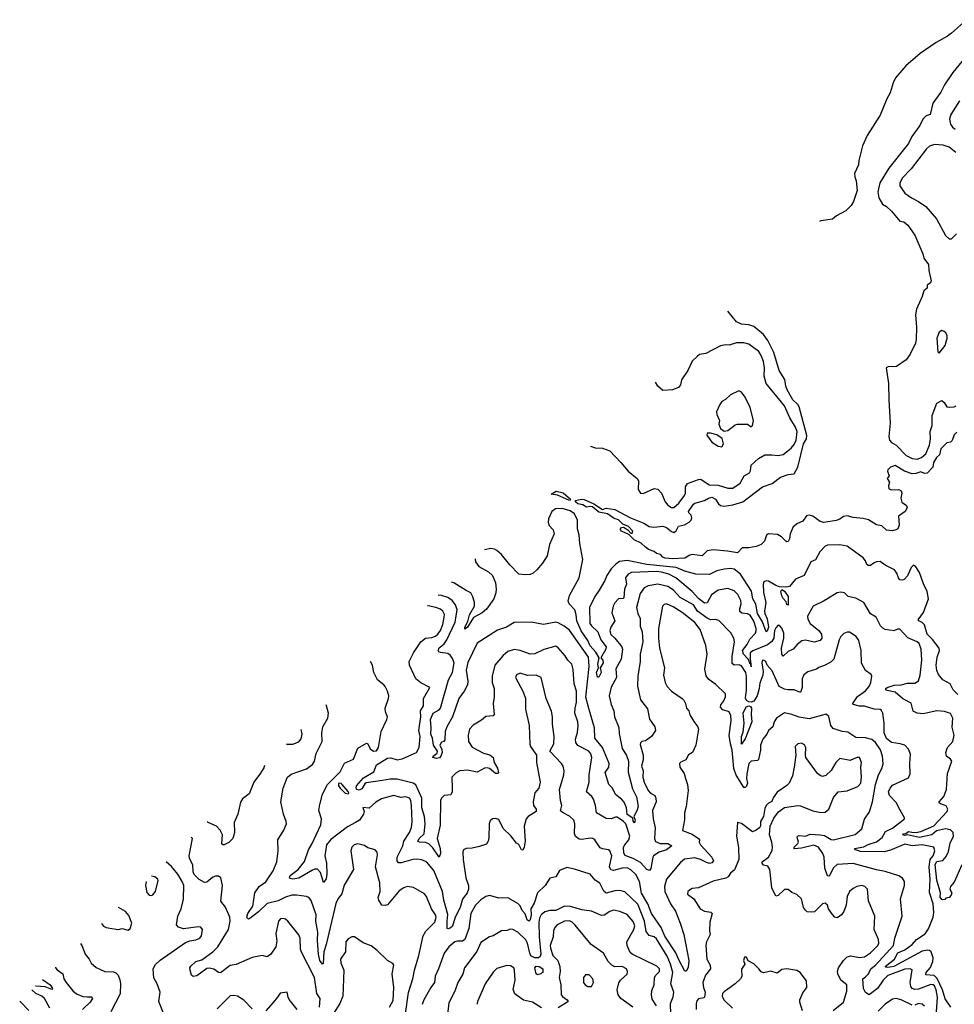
# Model space of a CAD drawing. Extents: x 2087054 to 2277909, y 548907 to 753496.
# Tile 328 of 444: x 2149682 to 2157287, y 704228 to 712235. Entities that reach past the tile are written whole.
import ezdxf

# ---------------------------------------------------------------- set-up
doc = ezdxf.new("R2010")
doc.units = 0

msp = doc.modelspace()

# ---------------------------------------------------------------- linework, layer by layer
at = {"layer": '0CON20XD'}
for points in [[(2157385.3, 712235), (2157265, 712124.8), (2157230.7, 712100.7), (2157140.2, 712049.8), (2157009.3, 711960.7), (2156891.3, 711858.7), (2156809, 711761), (2156788.7, 711721.3), (2156765, 711641.1), (2156737.8, 711592.2), (2156685, 711457.5), (2156577.4, 711292.6), (2156541, 711209), (2156510, 711090), (2156506.2, 711055), (2156474.6, 710985), (2156476.8, 710956.8), (2156488.4, 710925), (2156495.7, 710845), (2156467.3, 710757.3), (2156446.5, 710725), (2156405, 710681.3), (2156329.6, 710640.4), (2156295, 710613.3), (2156202.1, 710597.9), (2156190.5, 710594)], [(2157435, 712000), (2157274.1, 711805.9), (2157205.9, 711705), (2157176.1, 711645), (2157111.5, 711555), (2157089.4, 711465), (2157057.9, 711452.1), (2157030.4, 711425), (2157005.5, 711375), (2156942.2, 711285), (2156915, 711229.2), (2156753.6, 711026.4), (2156682.4, 710907.6), (2156664.3, 710835), (2156672.5, 710785), (2156703.3, 710735), (2156735, 710716.2), (2156775, 710677.5), (2156845, 710597.5), (2156875, 710590), (2156910, 710565), (2156965, 710482.5), (2157031.4, 710331.4), (2157040, 710295), (2157075.8, 710245), (2157080, 710195), (2157098, 710112), (2157092.5, 710095), (2157067.5, 710075), (2157065, 710052.5), (2157039.3, 710030.7), (2157026, 709985), (2156978.3, 709881.7), (2156972.2, 709835), (2156979.4, 709735), (2156975.7, 709634.3), (2156970, 709605), (2156928, 709515), (2156895, 709468.8), (2156815.7, 709414.3), (2156795, 709410.8), (2156754.1, 709415.9), (2156733.3, 709405), (2156751.8, 709275), (2156754.5, 709144.5), (2156764.4, 708955), (2156755.5, 708845), (2156758.9, 708815), (2156775, 708795.7), (2156815, 708774), (2156895, 708690.8), (2156945, 708665.6), (2156985, 708661.4), (2157021.2, 708675), (2157054, 708705), (2157085.7, 708775), (2157094.1, 708825.9), (2157090.8, 708885), (2157106, 708935), (2157107.5, 709015), (2157145, 709117.5), (2157185, 709136.7), (2157205, 709122.5), (2157226.4, 709086.4), (2157245, 709082.5), (2157285, 709086.7), (2157302.5, 709095)], [(2157328.8, 711575), (2157258, 711465), (2157249.2, 711425), (2157255, 711386.7), (2157272, 711362), (2157295, 711346)], [(2157300, 711155), (2157245, 711198), (2157195.5, 711215.5), (2157125, 711219.4), (2157085, 711205.6), (2157060, 711185), (2156935, 711020.8), (2156862, 710945), (2156844, 710905), (2156844.3, 710884.3), (2156884.2, 710825), (2156937.5, 710785), (2156995, 710756.2), (2157055.5, 710715), (2157141.1, 710615), (2157215, 710480), (2157243.9, 710453.9), (2157265, 710453.3)], [(2157265, 710453.3), (2157305, 710493.3)], [(2157308.3, 708881.7), (2157285, 708860), (2157268.3, 708811.7), (2157255, 708800), (2157225, 708793.3), (2157206.2, 708775), (2157176.7, 708745), (2157167.5, 708695), (2157143.3, 708675), (2157116.7, 708635), (2157112.5, 708595), (2157065, 708546.7), (2157045, 708543.8), (2157015, 708557.5), (2156975, 708544), (2156945, 708542), (2156882.3, 708562.3), (2156805, 708608.6), (2156766.7, 708595), (2156746.2, 708575), (2156744.1, 708564.1), (2156756.7, 708525), (2156740, 708505), (2156760, 708475), (2156752.5, 708445), (2156755, 708420), (2156775, 708412.5), (2156835, 708413.3), (2156855, 708402.5), (2156860, 708385), (2156851.2, 708345), (2156861.2, 708311.2), (2156896.7, 708285), (2156903.3, 708265), (2156885.9, 708234.1), (2156833, 708197), (2156838.8, 708125), (2156826.7, 708095), (2156812.5, 708085), (2156785, 708078.8), (2156735, 708082.5), (2156698, 708118), (2156655, 708126.7), (2156588.2, 708168.2), (2156545, 708178.9), (2156465, 708186.2), (2156415, 708200.8), (2156386, 708195), (2156355, 708172.9), (2156325, 708161.4), (2156225, 708145.7), (2156194.3, 708154.3), (2156135, 708198.5), (2156105, 708205.4), (2156085, 708200.5), (2156055, 708155.6), (2156011, 708139), (2155975, 708110), (2155951.8, 708055), (2155945, 708012.5), (2155935, 707992), (2155925, 707988), (2155915, 707994.2), (2155880.3, 708030.3), (2155848.7, 708048.7), (2155775, 708054), (2155757.6, 708042.4), (2155742.7, 707995), (2155715, 707966.9), (2155675, 707950.6), (2155615, 707940.4), (2155561.2, 707938.8), (2155522, 707898), (2155442.8, 707912.8), (2155325, 707924.6), (2155275, 707915.6), (2155235, 707874.4), (2155154.2, 707885.8), (2155135, 707881.2), (2155095, 707855.8), (2154995, 707851.3), (2154935, 707856), (2154915, 707864), (2154897.5, 707885), (2154865, 707892.5), (2154845, 707908.8), (2154797.5, 707925), (2154773.3, 707945), (2154738.3, 707978.3), (2154682.5, 708005), (2154638.3, 708048.3), (2154580, 708075), (2154570, 708085), (2154570, 708095), (2154580, 708105), (2154595, 708107.5), (2154630, 708085), (2154655, 708060), (2154665, 708060), (2154670, 708075), (2154635, 708113.3), (2154591.2, 708131.2), (2154555, 708168.5), (2154518.9, 708178.9), (2154465.7, 708215.7), (2154395, 708230), (2154342.9, 708272.9), (2154325, 708276), (2154295, 708270.4), (2154265, 708288.7), (2154225, 708297.7), (2154204.4, 708315), (2154205.8, 708325), (2154254.7, 708335.3), (2154275, 708333.6), (2154355, 708296.9), (2154425, 708250.9), (2154455, 708263.2), (2154525, 708252.5), (2154651.2, 708185), (2154760.2, 708140.2), (2154805, 708113.2), (2154843.2, 708106.8), (2154915, 708116.1), (2154945.3, 708105.3), (2154985, 708071.4), (2155005, 708065.7), (2155022.8, 708077.2), (2155044.2, 708115), (2155091.9, 708128.1), (2155130.4, 708149.6), (2155144.6, 708165.4), (2155150.6, 708185), (2155145.7, 708205), (2155127.5, 708225), (2155125, 708236.2), (2155164.3, 708295), (2155176.4, 708303.6), (2155254.5, 708325.5), (2155286.2, 708345), (2155315, 708350.8), (2155344.4, 708335), (2155368, 708298), (2155385, 708282.9), (2155415, 708278.9), (2155485, 708288.2), (2155565, 708314.5), (2155726.7, 708435), (2155805, 708464.2), (2155874.1, 708515.9), (2155935, 708535.6), (2155985, 708542.9), (2156012.9, 708597.1), (2156059.8, 708785), (2156083.4, 708825), (2156087.5, 708852.5), (2156025.6, 709085.6), (2156014.4, 709104.4), (2155973.8, 709143.8), (2155926.2, 709225), (2155915.2, 709255), (2155909, 709309), (2155862.9, 709382.9), (2155817.8, 709527.8), (2155770, 709625), (2155735.5, 709675.5), (2155655, 709740.9), (2155615, 709753.8), (2155555, 709760), (2155515, 709778.2), (2155444.7, 709863.4)], [(2157165, 709522.5), (2157212, 709585), (2157228.6, 709645), (2157228.1, 709665), (2157217.2, 709687.2), (2157205, 709700), (2157185, 709708), (2157164.2, 709695), (2157143.5, 709645), (2157153.3, 709535), (2157165, 709522.5)], [(2154325.5, 708767), (2154365, 708752.5), (2154425, 708750), (2154485, 708729.4), (2154574.5, 708634.5), (2154634.6, 708564.6), (2154706, 708505), (2154716.1, 708483.9), (2154713.9, 708413.9), (2154732.5, 708385), (2154755, 708382.5), (2154845, 708421.2), (2154875, 708416.2), (2154903.3, 708385), (2154934, 708315), (2154955, 708286.7), (2154985, 708266.7), (2155005, 708266.7), (2155045, 708302.9), (2155092.7, 708365), (2155099.1, 708385), (2155099.4, 708435), (2155117.2, 708462.8), (2155205, 708496.2), (2155225, 708498.4), (2155293.2, 708453.2), (2155365, 708449.8), (2155445, 708425.3), (2155485, 708424), (2155545, 708465.5), (2155576.5, 708525), (2155619.3, 708550.7), (2155627.5, 708565), (2155635, 708613.1), (2155695, 708667.2), (2155745, 708695.4), (2155802.5, 708695), (2155855, 708691.5), (2155895, 708699.1), (2155960.4, 708749.6), (2155985, 708780.8), (2156000.7, 708815), (2156007.1, 708885), (2155995, 708921.4), (2155948.4, 708998.4), (2155905.4, 709095), (2155756, 709276), (2155739.2, 709335), (2155741.8, 709405), (2155735.4, 709455), (2155716.8, 709505), (2155695.9, 709535.9), (2155615, 709595.5), (2155575, 709607.3), (2155514.3, 709605.7), (2155455, 709587.1), (2155425, 709590.8), (2155385, 709583.8), (2155265, 709521.2), (2155215, 709511.2), (2155195, 709496.2), (2155155, 709456.7), (2155118.3, 709381.7), (2155067.5, 709305), (2155058.8, 709265), (2155043.3, 709245), (2154995, 709224.2), (2154915, 709220), (2154875, 709254), (2154856, 709286.7)], [(2155415, 708887.5), (2155445, 708893.3), (2155505, 708938.8), (2155524.1, 708945.9), (2155605, 708946.7), (2155635, 708924.2), (2155645.7, 708935), (2155652.9, 708975), (2155625, 709081.2), (2155586.3, 709166.3), (2155555, 709206.2), (2155535, 709216.7), (2155465, 709183.8), (2155425, 709146.2), (2155395, 709128.8), (2155378, 709105), (2155352.5, 709045), (2155354.2, 709024.2), (2155377.5, 708975), (2155370, 708945), (2155385, 708910), (2155415, 708887.5)], [(2155395, 708761.2), (2155410, 708785), (2155399.3, 708829.3), (2155355, 708860), (2155303.6, 708873.6), (2155275, 708872.5), (2155272.5, 708855), (2155315, 708800), (2155365, 708765.8), (2155395, 708761.2)], [(2154155, 708324.6), (2154058.2, 708368.2), (2154007.5, 708375), (2154048.1, 708401.9), (2154105, 708387.3), (2154163.8, 708335), (2154155, 708324.6)], [(2154216.1, 707345), (2154211.4, 707395), (2154199.5, 707435), (2154154.4, 707484.4), (2154145.8, 707505.8), (2154155, 707551.5), (2154233.8, 707695), (2154265.3, 707845.3), (2154240.9, 707975), (2154235.3, 708045), (2154220, 708095), (2154221.2, 708165), (2154196.9, 708215), (2154160.7, 708240.7), (2154095, 708258.6), (2154043, 708257), (2154011.8, 708235), (2153985.9, 708175), (2153982.7, 708145), (2153991.5, 708121.5), (2154024.4, 708085), (2154032.5, 708055), (2153992.1, 707967.9), (2153973.4, 707875), (2153936.2, 707815), (2153889.6, 707760.4), (2153860, 707735), (2153835, 707724.3), (2153795, 707720.8), (2153745, 707726.2), (2153670.7, 707800.7), (2153602.7, 707885), (2153565, 707919.2), (2153545, 707930.2), (2153515.2, 707934.8), (2153465.4, 707924.5)], [(2157315.9, 706745.9), (2157278, 706785), (2157253.3, 706835), (2157195, 706867.5), (2157159.4, 706909.4), (2157143.6, 706943.6), (2157139.5, 706985), (2157148, 707052), (2157166, 707105), (2157162.7, 707122.7), (2157110.5, 707195), (2157065, 707238.3), (2157044.5, 707314.5), (2157025, 707332.5), (2156998, 707345), (2156993.6, 707353.6), (2157036.8, 707415), (2157077.8, 707525), (2157065.9, 707585.9), (2157036.2, 707646.2), (2157005, 707740), (2156975, 707786.2), (2156955, 707800), (2156935, 707778.8), (2156906.7, 707713.3), (2156878, 707682), (2156865, 707675.6), (2156845, 707680.6), (2156833.8, 707695), (2156820, 707735), (2156799.6, 707759.6), (2156725, 707798.6), (2156685, 707829.2), (2156655, 707825.8), (2156635, 707819.2), (2156605, 707797.1), (2156585, 707795.8), (2156574.7, 707804.7), (2156563.1, 707835), (2156545, 707859.4), (2156415, 707953.5), (2156355.4, 707965.4), (2156255, 707961.9), (2156235, 707952.5), (2156193.6, 707906.4), (2156157.7, 707842.3), (2156120, 707825), (2156066, 707715), (2155994.4, 707685), (2155945.3, 707624.7), (2155919.2, 707619.2), (2155865, 707624), (2155835, 707633.5), (2155775, 707669.3), (2155755, 707671.4), (2155736.7, 707663.3), (2155731.6, 707645), (2155733.8, 707576.2), (2155753.8, 707495), (2155742.5, 707425), (2155745.2, 707405), (2155765, 707362.5), (2155774.7, 707295), (2155765, 707262), (2155755, 707258), (2155727.6, 707337.6), (2155686.5, 707405), (2155671.4, 707481.4), (2155647, 707525), (2155636.7, 707586.7), (2155546.9, 707725), (2155495, 707765.5), (2155465, 707771.8), (2155415, 707766.1), (2155355, 707752.1), (2155295, 707723.2), (2155185, 707726.5), (2155095, 707750), (2155025, 707779.7), (2154785, 707805.4), (2154625, 707836.6), (2154562.5, 707827.5), (2154532.2, 707807.8), (2154495, 707770), (2154458.8, 707715), (2154442.8, 707675), (2154396.3, 707595), (2154361.9, 707545), (2154319.8, 707455), (2154320.3, 707325), (2154334.3, 707304.3), (2154387.1, 707257.1), (2154410.7, 707190.7), (2154453.4, 707133.4), (2154451.5, 707115), (2154411.2, 707045), (2154426.9, 707025), (2154428.7, 707005), (2154406.7, 706965), (2154413.1, 706925), (2154395, 706886.7), (2154385, 706886.7), (2154376.9, 706925), (2154390.8, 706965), (2154385.9, 706995), (2154396.7, 707045), (2154370.2, 707090.2), (2154325, 707141.5), (2154305.6, 707185.6), (2154251.9, 707265), (2154216.1, 707345)], [(2153389.1, 707849.7), (2153392, 707825), (2153417.4, 707787.4), (2153497.8, 707745), (2153529.6, 707715), (2153554.6, 707655), (2153560.4, 707605), (2153556.9, 707575), (2153540.9, 707525), (2153479.4, 707440.6), (2153445, 707410.2), (2153376.2, 707373.8), (2153325, 707296), (2153305, 707278.8), (2153303.9, 707295), (2153328.3, 707341.7), (2153343.4, 707395), (2153383.2, 707465), (2153382.7, 707495), (2153368.1, 707541.9), (2153354.5, 707574.5), (2153315, 707592.7), (2153215, 707655.3), (2153196.4, 707661)], [(2157348.7, 705361.3), (2157285, 705220), (2157256.7, 705185), (2157251.2, 705165), (2157267.1, 705135), (2157262, 705115), (2157245, 705096.7), (2157218.3, 705091.7), (2157210, 705080), (2157195, 705076), (2157185, 705079.2), (2157172.1, 705097.9), (2157175.5, 705135), (2157145, 705236.2), (2157130.7, 705365), (2157145, 705389.1), (2157195, 705398.3), (2157221.6, 705428.4), (2157239.4, 705470.6), (2157252.5, 705537.5), (2157280.7, 705595), (2157276.8, 705625), (2157256.5, 705646.5), (2157215, 705655.2), (2157142.3, 705637.7), (2157105, 705606.6), (2157005, 705584.1), (2156905, 705607.1), (2156885, 705601.4), (2156868.8, 705605), (2156872.5, 705615), (2156893.4, 705616.6), (2156915, 705632.5), (2156941.8, 705628.2), (2156975, 705625.3), (2157015, 705632.3), (2157120.6, 705679.4), (2157230, 705795), (2157234, 705815), (2157221.4, 705841.4), (2157175, 705857.5), (2157163.8, 705865), (2157163.9, 705873.9), (2157202.4, 705917.6), (2157224.6, 705975), (2157231.7, 706105), (2157266.5, 706205), (2157255, 706222.5), (2157222.5, 706245), (2157218.1, 706275), (2157230.5, 706315), (2157275.5, 706365), (2157285.6, 706415), (2157270.9, 706480.9), (2157275.8, 706554.2), (2157255, 706592), (2157207.6, 706607.6), (2157145, 706614.3), (2157035, 706588.5), (2156984.6, 706594.6), (2156952.2, 706612.2), (2156936, 706676), (2156889.3, 706700.7), (2156865, 706713.9), (2156805.7, 706765.7), (2156739.9, 706779.9), (2156730.9, 706785), (2156730, 706795), (2156741.9, 706805), (2156797.5, 706822.5), (2156854.7, 706825.3), (2156905, 706840), (2156965, 706840), (2156995, 706859.2), (2157008.8, 706905), (2157021.5, 707025), (2157018.5, 707115), (2157000.6, 707160.6), (2156983.8, 707175), (2156907.6, 707207.6), (2156845, 707278), (2156825, 707279.2), (2156794.2, 707265.8), (2156725, 707276.5), (2156705.4, 707285.4), (2156687.1, 707305), (2156651.2, 707375), (2156604.4, 707404.4), (2156551.2, 707495), (2156485, 707530.4), (2156424.6, 707544.6), (2156393.6, 707573.6), (2156365, 707580), (2156335, 707574), (2156255, 707526.2), (2156223.8, 707505), (2156138.6, 707465), (2156093.6, 707385), (2156095, 707358.8), (2156113.6, 707325), (2156185, 707267.3), (2156206.8, 707236.8), (2156210, 707205), (2156194.3, 707185.7), (2156146.9, 707173.1), (2156075, 707189.2), (2156046.2, 707183.8), (2156009.5, 707155), (2155977.1, 707115), (2155934.1, 707095.9), (2155895, 707060), (2155883.4, 707075), (2155880.3, 707125), (2155900.6, 707205), (2155900.4, 707245), (2155885, 707287.5), (2155865, 707308.6), (2155855, 707310.6), (2155835, 707289.1), (2155825, 707267.1), (2155819.5, 707205), (2155803, 707177), (2155768, 707152), (2155647.7, 707102.3), (2155626.9, 707085), (2155625.6, 707035.6), (2155632.1, 706992.5), (2155635, 706973.3), (2155632.1, 706992.5), (2155625, 706992.5), (2155612.7, 707032.7), (2155605, 707040.6), (2155570.7, 707075), (2155563.7, 707105), (2155602.2, 707155), (2155623.4, 707196.6), (2155668.4, 707245), (2155676, 707265), (2155673.8, 707285), (2155655, 707342.5), (2155625, 707392.3), (2155605, 707403.2), (2155557.2, 707407.2), (2155541.7, 707421.7), (2155541.4, 707445), (2155553.1, 707485), (2155550.9, 707510.9), (2155525, 707560), (2155495, 707590.5), (2155445, 707610.4), (2155364.7, 707595.3), (2155312.6, 707557.4), (2155275, 707492.2), (2155255, 707488.8), (2155205, 707526.5), (2155155, 707584.7), (2155020.4, 707695), (2154965, 707724.8), (2154905, 707742.8), (2154865, 707747), (2154659.3, 707739.3), (2154633, 707727), (2154610.4, 707695), (2154620, 707645), (2154602.5, 707605), (2154597.7, 707532.3), (2154592.9, 707527.1), (2154555, 707523.8), (2154525, 707491.2), (2154511.4, 707465), (2154501.7, 707411.7), (2154523.8, 707345), (2154493.3, 707295), (2154484.6, 707264.6), (2154492.9, 707235), (2154525, 707206), (2154580.7, 707135), (2154586.5, 707116.5), (2154575.7, 707034.3), (2154532.1, 706955), (2154537.6, 706885), (2154495, 706806.9), (2154479.5, 706735), (2154495, 706665.8), (2154516, 706615), (2154523.4, 706565), (2154558.6, 706478.6), (2154559.7, 706429.7), (2154585, 706307.1), (2154620.6, 706250.6), (2154635.9, 706205), (2154633.1, 706115), (2154669.2, 705979.2), (2154701.8, 705915), (2154714.7, 705835), (2154705, 705800), (2154680, 705755), (2154690, 705725), (2154685.5, 705704.5), (2154675, 705717.5), (2154672.3, 705742.3), (2154625, 705770.8), (2154620, 705825), (2154600.4, 705870.4), (2154582.6, 705892.6), (2154529.1, 705935), (2154505.6, 705985), (2154475.8, 706015.8), (2154447.3, 706112.7), (2154475.5, 706155), (2154478.1, 706185), (2154424.8, 706315), (2154362.4, 706392.4), (2154358.6, 706475), (2154312.6, 706632.6), (2154288.1, 706725), (2154316.6, 706975), (2154309.5, 707049.5), (2154155, 707269.1), (2154113.8, 707303.8), (2154065, 707330.9), (2154045, 707334.5), (2153945, 707316.7), (2153845, 707334.3), (2153705, 707332), (2153642.5, 707295), (2153570.3, 707269.7), (2153405.8, 707165), (2153328, 707008), (2153316.5, 706945), (2153328.5, 706855), (2153325.6, 706825), (2153300, 706775), (2153256.8, 706713.2), (2153205, 706566.2), (2153157.5, 706485), (2153143.1, 706445), (2153142.5, 706377.5), (2153134, 706366), (2153115, 706360), (2153101.9, 706335), (2153118.5, 706298.5), (2153120.8, 706275), (2153109.2, 706245), (2153097.3, 706232.7), (2153075, 706226.2), (2153043.8, 706235), (2153047.5, 706245), (2153079.5, 706270.5), (2153082.5, 706285), (2153050, 706335), (2153041.2, 706391.2), (2153026.7, 706425), (2153030.8, 706475), (2153024.5, 706545), (2153046.7, 706595), (2153095, 706622.1), (2153106.2, 706635), (2153172.4, 706867.6), (2153202.7, 706927.3), (2153216.7, 707005), (2153205, 707039.4), (2153185, 707066.4), (2153165, 707081.5), (2153105, 707089), (2153093.9, 707093.9), (2153088.6, 707105), (2153094.6, 707125.4), (2153135, 707158.7), (2153159, 707191), (2153226.2, 707335), (2153243.3, 707435), (2153228.8, 707475), (2153200.9, 707510.9), (2153165, 707536.2), (2153115, 707551.5), (2153088, 707554.8)], [(2157258.7, 704205), (2157212.9, 704272.9), (2157190.2, 704345), (2157147, 704437), (2157122.7, 704462.7), (2157056.2, 704466.2), (2157058.2, 704485), (2157093.3, 704526.7), (2157113.5, 704575), (2157115.2, 704605), (2157097.6, 704655), (2157085.2, 704665.2), (2157068.3, 704668.3), (2157025, 704658.8), (2156795, 704534.4), (2156746.4, 704526.4), (2156728.9, 704528.9), (2156725.4, 704535), (2156800.2, 704595), (2156827, 704645), (2156885, 704671.3), (2156942.8, 704715), (2156980, 704755), (2157048.6, 704801.4), (2157077.8, 704842.2), (2157113.7, 704935), (2157119.6, 704975), (2157115.7, 705044.3), (2157086.1, 705136.1), (2157091.3, 705245), (2157081.6, 705345), (2157091.4, 705405), (2157116.2, 705433.8), (2157129.7, 705475), (2157120, 705505), (2157025, 705523.5), (2156945, 705515.7), (2156885, 705529), (2156768.4, 705481.6), (2156715, 705468.3), (2156525, 705469.5), (2156483.1, 705485), (2156474.2, 705495), (2156551.4, 705508.6), (2156585, 705526.1), (2156655, 705549.3), (2156699.1, 705585), (2156727.4, 705632.6), (2156785, 705659.7), (2156881.2, 705735), (2156881.2, 705745), (2156834.7, 705824.7), (2156816.9, 705866.9), (2156760.8, 705925), (2156752.9, 705955), (2156765, 705986.2), (2156785, 706010.8), (2156883.3, 706055), (2156915, 706068.8), (2156928.8, 706101.2), (2156924.4, 706185), (2156930.5, 706260.5), (2156913.2, 706303.2), (2156883.3, 706335), (2156846.6, 706346.6), (2156775, 706355.6), (2156735, 706388.1), (2156716.1, 706435), (2156715.5, 706514.5), (2156704.4, 706594.4), (2156695, 706616), (2156684.2, 706624.2), (2156635, 706627.3), (2156555, 706651.8), (2156515, 706652.9), (2156465, 706666.7), (2156462.5, 706675), (2156499.3, 706730.7), (2156565, 706777.3), (2156595, 706813.3), (2156608.5, 706845), (2156616.7, 706895), (2156609.5, 706909.5), (2156565, 706943.3), (2156531.3, 707001.3), (2156530, 707105), (2156509.1, 707185), (2156489.8, 707219.8), (2156435, 707252.9), (2156415.7, 707254.3), (2156387.4, 707242.6), (2156365, 707219.2), (2156349.6, 707190.4), (2156306.4, 707033.6), (2156286.2, 707013.8), (2156235, 706985.6), (2156185, 706968), (2156165, 706954), (2156095, 706931.4), (2156063.4, 706906.6), (2156048.6, 706875), (2156049.7, 706805), (2156035.4, 706764.6), (2155985, 706785.9), (2155935, 706784.7), (2155905, 706791.3), (2155861.5, 706811.5), (2155805, 706940.8), (2155765.6, 706985.6), (2155753.3, 707015), (2155735, 707026.7), (2155725, 707022.5), (2155721.9, 707005), (2155730.5, 706935), (2155728.3, 706905), (2155705, 706840), (2155700, 706795), (2155682.3, 706735), (2155655, 706692.5), (2155635, 706684), (2155616.2, 706686.2), (2155597.4, 706697.4), (2155587.8, 706717.8), (2155597.1, 706785), (2155597.2, 706892.8), (2155590, 706925), (2155555, 706981.5), (2155537.7, 706987.7), (2155495, 706985.3), (2155479, 706999), (2155480.7, 707055), (2155497.5, 707175), (2155492.9, 707205), (2155469.4, 707249.4), (2155369.8, 707349.8), (2155346.3, 707356.3), (2155304.6, 707355.4), (2155275, 707367.2), (2155198.1, 707425), (2155165, 707475.8), (2155056.4, 707536.4), (2155002.9, 707595), (2154956.4, 707626.4), (2154875.8, 707644.2), (2154795, 707631.3), (2154764.5, 707615), (2154730.2, 707569.8), (2154702.2, 707455), (2154712.8, 707405), (2154730.4, 707365), (2154731.7, 707301.7), (2154746.4, 707256.4), (2154753.5, 707176.5), (2154731.5, 707075), (2154730.9, 707015), (2154711.8, 706895), (2154710.6, 706815), (2154733.4, 706703.4), (2154791.7, 706631.7), (2154805.6, 706545.6), (2154850, 706485), (2154855.8, 706455), (2154824.2, 706405), (2154775, 706371.1), (2154745.8, 706364.2), (2154733.3, 706355), (2154731.7, 706341.7), (2154754.1, 706254.1), (2154754.2, 706215), (2154742.5, 706165), (2154754.3, 706125), (2154753.8, 706075), (2154762.7, 706035), (2154795.5, 705965), (2154814.4, 705945), (2154849.2, 705925), (2154859.2, 705905), (2154860.8, 705875), (2154831.5, 705805), (2154837.9, 705735), (2154853.9, 705663.9), (2154848.7, 705575), (2154855, 705550.4), (2154895, 705534.2), (2154955, 705535.9), (2154987.5, 705515), (2154946.4, 705483.6), (2154885, 705465.8), (2154840.7, 705435), (2154833.4, 705425), (2154817.4, 705332.6), (2154807.1, 705315), (2154785, 705324.6), (2154735, 705379.6), (2154675, 705412.7), (2154608.1, 705438.1), (2154597.3, 705457.3), (2154596.6, 705505), (2154605.8, 705525), (2154639, 705565), (2154648, 705595), (2154615.5, 705695), (2154596.6, 705715), (2154545, 705749.6), (2154529.3, 705750.7), (2154495, 705735.7), (2154455, 705738.9), (2154375.6, 705785.6), (2154366.9, 705845), (2154350.4, 705895), (2154336.6, 705916.6), (2154294.5, 705955), (2154316.4, 706035), (2154315.4, 706095), (2154337.5, 706235), (2154330.8, 706265), (2154313.8, 706285), (2154223.3, 706333.3), (2154206.2, 706356.2), (2154203.9, 706385), (2154221.2, 706438.8), (2154225.5, 706495.5), (2154224.2, 706525), (2154200, 706595), (2154201.4, 706635), (2154214, 706685), (2154214, 706775), (2154193.8, 706835), (2154185, 706950), (2154174, 706995), (2154142.5, 707025), (2154120.8, 707060.8), (2154065, 707125.6), (2154045, 707138.9), (2153945.9, 707114.1), (2153875, 707076.7), (2153835, 707075.6), (2153755, 707106.2), (2153705, 707112.1), (2153655, 707097.7), (2153615.3, 707064.7)], [(2155935, 707474), (2155925, 707480), (2155919.5, 707499.5), (2155895, 707527.5), (2155885, 707549.2), (2155874.6, 707585.4), (2155885, 707602), (2155905, 707588.6), (2155936.5, 707545), (2155935, 707474)], [(2155558.3, 706018.3), (2155512, 706092), (2155493.7, 706145), (2155480.3, 706295), (2155465.3, 706345), (2155455.9, 706414.1), (2155471.2, 706535), (2155468.5, 706575), (2155455.7, 706605), (2155403.1, 706623.1), (2155385.6, 706645), (2155387, 706663), (2155410.8, 706695), (2155425, 706727.5), (2155425, 706753.3), (2155347.9, 706827.9), (2155288.8, 706868.8), (2155268.3, 706898.3), (2155257.3, 706952.7), (2155276.9, 707075), (2155264.5, 707144.5), (2155220, 707275), (2155175, 707333.2), (2155073.5, 707415), (2154998.8, 707458.8), (2154945, 707484.4), (2154925, 707480), (2154911.9, 707465), (2154879.6, 707285), (2154878.9, 707205), (2154889.3, 707125), (2154927.9, 706965), (2154921.5, 706905), (2154935.5, 706845), (2154951.8, 706811.8), (2154984.7, 706774.7), (2155074, 706715), (2155085, 706702), (2155098.6, 706675), (2155108, 706635), (2155126.7, 706615), (2155135, 706582.5), (2155166.4, 706526.4), (2155200, 706485), (2155206.2, 706465), (2155183.1, 706335), (2155157.5, 706275), (2155125, 706256.2), (2155103.4, 706216.6), (2155062.5, 706197.5), (2155051.5, 706185), (2155054.4, 706155), (2155089.2, 706105), (2155099.4, 706065), (2155116.7, 706015), (2155122.2, 705965), (2155105.7, 705835), (2155091.9, 705785), (2155092.4, 705727.6), (2155075, 705640), (2155155, 705612.1), (2155206.2, 705575), (2155214, 705565), (2155211.9, 705545), (2155220.6, 705525), (2155314.1, 705425), (2155327.6, 705395), (2155315, 705379.3), (2155295, 705373.9), (2155270.1, 705380.1), (2155223.1, 705405), (2155175, 705418.4), (2155093, 705407), (2155059.3, 705380.7), (2154945.5, 705245), (2154928.9, 705185), (2154930.6, 705145), (2154979, 705045), (2155017.5, 704985), (2155056.4, 704886.4), (2155085.8, 704795.8), (2155128, 704585), (2155122.1, 704527.9), (2155105, 704497.5), (2155095, 704497.5), (2155042.2, 704595), (2155022.4, 704645), (2154933, 704783), (2154902.5, 704852.5), (2154823.6, 704965), (2154793.3, 705045), (2154741.1, 705131.1), (2154724.7, 705225), (2154695, 705283.1), (2154655, 705320), (2154625, 705336.9), (2154583.9, 705333.9), (2154515, 705314.7), (2154491.7, 705321.7), (2154481.3, 705345), (2154501.5, 705435), (2154485, 705476.2), (2154474.1, 705484.1), (2154425, 705490.6), (2154405, 705500), (2154361.1, 705565), (2154346.8, 705576.8), (2154325, 705579.6), (2154255, 705567.1), (2154235, 705571.2), (2154205, 705591.9), (2154196.2, 705616.2), (2154198.5, 705695), (2154190, 705725), (2154155, 705758.9), (2154103.3, 705785), (2154082.3, 705802.3), (2154092.9, 705845), (2154082.5, 705885), (2154074.2, 705975.8), (2154110, 706095), (2154111.9, 706125), (2154103.2, 706163.2), (2154090, 706185), (2153996, 706285), (2154029.1, 706345), (2154030.4, 706405), (2154016.4, 706506.4), (2154018.8, 706565), (2154010.6, 706610.6), (2153965.8, 706715), (2153925.6, 706885.6), (2153885, 706904.4), (2153815, 706902.5), (2153755, 706920), (2153725, 706908), (2153717.5, 706885), (2153778.1, 706768.1), (2153798.5, 706715), (2153797.4, 706627.4), (2153828.5, 706495), (2153832.8, 706342.8), (2153838.1, 706325), (2153886.2, 706255), (2153887.1, 706195), (2153916.7, 706035), (2153906.7, 705985), (2153875, 705947.5), (2153859.4, 705875), (2153861.9, 705845), (2153884, 705815), (2153886, 705795), (2153820, 705755), (2153802.2, 705735), (2153787.1, 705675), (2153795.4, 705555), (2153787.1, 705505), (2153775, 705482), (2153764.5, 705484.5), (2153754.3, 705504.3), (2153745, 705526.7), (2153725, 705537.5), (2153677.8, 705597.8), (2153617.6, 705657.6), (2153579.7, 705729.7), (2153555, 705738.6), (2153530, 705735), (2153511.3, 705718.7), (2153501.2, 705695), (2153498.8, 705581.2), (2153494, 705555), (2153479.7, 705530.3), (2153425, 705510), (2153365, 705498.1), (2153314.1, 705495.9), (2153293.3, 705485), (2153288.8, 705465), (2153291.4, 705405), (2153313.4, 705256.6), (2153333.8, 705195), (2153333.6, 705165), (2153323.5, 705135), (2153286.4, 705083.6), (2153266.4, 705015), (2153224.5, 704935), (2153205, 704862.5), (2153185, 704845.6), (2153165, 704840), (2153160, 704845), (2153159.5, 704905), (2153167, 704957), (2153133.9, 705073.9), (2153122.4, 705145), (2153050.9, 705315), (2152995, 705383.2), (2152955, 705403.1), (2152915, 705408), (2152880, 705405), (2152785, 705376.8), (2152765, 705378.5), (2152753.5, 705393.5), (2152754.1, 705425), (2152799.6, 705515), (2152808.8, 705555), (2152855, 705624.4), (2152869.5, 705665), (2152875.2, 705715.2), (2152870, 705845), (2152864.7, 705884.7), (2152853.1, 705905), (2152825, 705913.8), (2152785, 705910), (2152725, 705926.7), (2152625, 705898.9), (2152579.5, 705870.5), (2152525, 705823.3), (2152475, 705827.5), (2152484.5, 705795), (2152478.8, 705775), (2152448.2, 705725), (2152414.6, 705705.4), (2152349, 705671), (2152213.5, 705566.5), (2152177.9, 705525), (2152164.5, 705435), (2152179.5, 705375), (2152182.3, 705285), (2152175, 705248.8), (2152155, 705217.5), (2152130.2, 705300.2), (2152105, 705326.4), (2152085, 705326.2), (2152065, 705317.7), (2151955, 705254.7), (2151905.4, 705245.4), (2151881.1, 705251.1), (2151877.5, 705255), (2151884.4, 705275), (2151948.6, 705325), (2151999.8, 705390.2), (2152031.8, 705485), (2152063.3, 705535), (2152131.9, 705688.1), (2152139.1, 705735), (2152115.5, 705805), (2152125, 705852), (2152145, 705936.2), (2152187.3, 706015), (2152290.5, 706119.5), (2152325, 706189.2), (2152398.2, 706221.8), (2152435, 706310), (2152505, 706351.2), (2152516.2, 706345), (2152533.8, 706305), (2152562.5, 706285), (2152585, 706290), (2152601.2, 706315), (2152622.5, 706445), (2152670.8, 706545), (2152674, 706565), (2152657.5, 706605), (2152657.1, 706635), (2152684.3, 706715), (2152685.6, 706735), (2152675.7, 706775), (2152655, 706811.2), (2152645, 706826), (2152595, 706866.2), (2152564.3, 706925), (2152553.8, 706985), (2152538, 707016)], [(2153615.3, 707064.7), (2153548.9, 706985), (2153525.5, 706895.5), (2153527.9, 706845), (2153543.3, 706795), (2153542.2, 706725), (2153534.4, 706675), (2153543.8, 706585), (2153535, 706574), (2153475, 706568.8), (2153440.5, 706539.5), (2153371.2, 706498.8), (2153342.9, 706465), (2153330.9, 706415), (2153335.5, 706365), (2153365, 706319.4), (2153455, 706269.6), (2153507.4, 706257.4), (2153534.2, 706235), (2153542.5, 706195), (2153568.9, 706148.9), (2153579.2, 706110.8), (2153575, 706103.5), (2153555, 706103.3), (2153505.2, 706145.2), (2153485, 706151.5), (2153465, 706147.3), (2153405, 706116.2), (2153325, 706130.6), (2153263.3, 706126.7), (2153235, 706110), (2153198.8, 706075), (2153202.2, 705982.2), (2153200, 705955), (2153189.7, 705930.3), (2153135, 705925.7), (2153115.6, 705905), (2153106.2, 705883.8), (2153104.3, 705685), (2153078.7, 705575), (2153103.6, 705495), (2153106.4, 705453.6), (2153095, 705423.8), (2153045, 705499.5), (2153011.4, 705531.4), (2152985, 705544.7), (2152934.8, 705544.8), (2152922.7, 705552.7), (2152933.1, 705575), (2152974.8, 705615.2), (2152981.6, 705695), (2152975.3, 705755), (2152954.4, 705825), (2152955.6, 705905), (2152905, 706012.8), (2152885.2, 706025.2), (2152755, 706058), (2152695, 706057.4), (2152635, 706048.7), (2152501.2, 706028.8), (2152489.4, 706020.6), (2152465, 705981.2), (2152445, 705968.8), (2152425, 705974.7), (2152419.1, 705985), (2152422.5, 706005), (2152480, 706070), (2152565, 706117.9), (2152585.4, 706175), (2152675, 706230.2), (2152701, 706231), (2152754.6, 706215.4), (2152795, 706223.6), (2152910, 706275), (2152933.7, 706316.3), (2152939.7, 706405), (2152929.1, 706455), (2152945.7, 706565), (2152943.1, 706615), (2152966.7, 706655), (2152968.6, 706715), (2153020, 706805), (2152945, 706842.9), (2152905.4, 706875.4), (2152853.1, 706985), (2152852.1, 707015), (2152885.5, 707085), (2152945, 707174.4), (2152985, 707205.5), (2153035, 707210.7), (2153065, 707220.9), (2153085, 707237.9), (2153105, 707267.9), (2153126.5, 707315), (2153137.3, 707375), (2153137.8, 707397.8), (2153124.6, 707425), (2153105, 707440.6), (2153069.2, 707455), (2153005, 707468.8), (2153000.5, 707469)], [(2152821, 704149), (2152845, 704324), (2152881.1, 704435), (2152894, 704506), (2152929.3, 704625), (2152966.3, 704785), (2152987.7, 704822.3), (2153060.5, 704895), (2153070.9, 704935), (2153066.5, 704955), (2153034.3, 705005), (2152991.2, 705105), (2152975, 705126.7), (2152887.9, 705177.9), (2152835.5, 705185.5), (2152808, 705175), (2152770.9, 705149.1), (2152675, 705036), (2152655, 705030), (2152630, 705035), (2152605, 705073.3), (2152599.2, 705095), (2152614.2, 705145), (2152612.9, 705215), (2152576.7, 705345), (2152594.1, 705444.1), (2152590.8, 705465), (2152575, 705483.8), (2152515, 705498.8), (2152488.3, 705518.3), (2152435, 705531.9), (2152405, 705524.2), (2152384.2, 705505), (2152375.7, 705475), (2152398, 705325), (2152322.6, 705197.4), (2152303.1, 705125), (2152273, 705087), (2152253.6, 705046.4), (2152176.1, 704713.9), (2152157.2, 704655), (2152151.2, 704558.8), (2152145, 704554), (2152124.7, 704585), (2152113.1, 704635), (2152105.3, 704745.3), (2152108.4, 704815), (2152092.4, 704905), (2152095.9, 704955), (2152053, 705073), (2152035.7, 705095), (2152015, 705103.3), (2151934.6, 705115.4), (2151897.5, 705115), (2151845, 705097.9), (2151785, 705067.8), (2151695, 705047.7), (2151625, 704979.2), (2151555, 704924.2), (2151545, 704920.8), (2151535, 704926.2), (2151531.5, 704935), (2151537.5, 704965), (2151578.9, 705025), (2151595.9, 705135), (2151631.1, 705185), (2151685, 705222.3), (2151745, 705312), (2151773.3, 705385), (2151785.8, 705475), (2151782.9, 705565), (2151831.9, 705645), (2151852.5, 705695), (2151851.4, 705715), (2151827.8, 705775), (2151807.1, 705875), (2151827.5, 705985), (2151853.6, 706056.4), (2151862.5, 706075), (2151890.8, 706099.2), (2152015, 706143.1), (2152065, 706177.8), (2152080.4, 706205), (2152093.4, 706266.6), (2152142.9, 706365), (2152141.1, 706435), (2152148.9, 706485), (2152190, 706555), (2152194.1, 706594.1), (2152180, 706655), (2152176.5, 706661.9)], [(2155555, 706342.5), (2155556.8, 706405), (2155568.4, 706441.6), (2155577.6, 706515), (2155568.4, 706595), (2155593, 706647), (2155615, 706655.4), (2155629.4, 706649.4), (2155636.2, 706636.2), (2155633.4, 706585), (2155640, 706525), (2155585, 706387.5), (2155555, 706342.5)], [(2157140, 704125), (2157149.8, 704285), (2157138.7, 704345), (2157125, 704376.9), (2157115, 704386.8), (2157095, 704389.2), (2156995, 704351.3), (2156965, 704348.5), (2156945.3, 704355.3), (2156933.2, 704373.2), (2156929.2, 704405), (2156945, 704507.5), (2156927.3, 704517.3), (2156885, 704514.6), (2156745, 704462.1), (2156707.9, 704425), (2156661.8, 704355), (2156594.3, 704305.7), (2156563.5, 704323.5), (2156548.7, 704355), (2156542.2, 704435), (2156565, 704452.1), (2156585, 704471.5), (2156610.2, 704519.8), (2156645, 704546.8), (2156791.8, 704705), (2156803.1, 704765), (2156863.1, 704945), (2156849.2, 705085), (2156882.5, 705195), (2156882, 705225), (2156865, 705253.8), (2156835, 705272.5), (2156725, 705307.8), (2156655, 705320), (2156465, 705371.4), (2156335, 705365.5), (2156303.1, 705336.9), (2156275, 705280), (2156265, 705270.8), (2156255, 705271.2), (2156232.3, 705335), (2156228, 705425), (2156216.1, 705455), (2156180.9, 705505), (2156145, 705520.5), (2156045, 705498.1), (2155983.1, 705493.1), (2155983.1, 705505), (2156015, 705534.5), (2156018.2, 705545), (2156008.7, 705585), (2156011.5, 705595), (2156025, 705600), (2156075, 705594.5), (2156115, 705612), (2156195, 705606.9), (2156229.6, 705599.6), (2156285, 705568.7), (2156305, 705564.7), (2156480.3, 705609.7), (2156534.2, 705655), (2156557.6, 705732.4), (2156598.3, 705791.7), (2156621.8, 705875), (2156646.2, 706013.8), (2156670.8, 706095), (2156696.2, 706145), (2156707.6, 706182.4), (2156703.8, 706245), (2156686.3, 706296.3), (2156645, 706357.1), (2156615, 706380.9), (2156565, 706393.5), (2156485, 706397.1), (2156421.1, 706441.1), (2156375, 706447.5), (2156301.9, 706471.9), (2156281.5, 706495), (2156266.8, 706566.8), (2156245, 706586.2), (2156105, 706548.6), (2156025, 706563.2), (2155965, 706585.6), (2155905, 706597.1), (2155841.4, 706555), (2155821.4, 706525), (2155810, 706485), (2155774.4, 706455.6), (2155761.2, 706425), (2155730, 706385), (2155710, 706335), (2155709.5, 706295), (2155695, 706218), (2155685, 706210.5), (2155635, 706204.6), (2155615, 706185.6), (2155598.3, 706101.7), (2155595.9, 706065), (2155603.1, 706025), (2155597.2, 706002.8), (2155585, 705990), (2155575, 705992), (2155558.3, 706018.3)], [(2151852.7, 706344.7), (2151855, 706342.2), (2151905, 706343.3), (2151955, 706361.4), (2151972.3, 706387.7), (2151981.2, 706425), (2151973, 706462.5)], [(2156465, 705170.6), (2156434.4, 705145), (2156414.3, 705105), (2156407.4, 705032.6), (2156387.5, 704982.5), (2156368.8, 704955), (2156335, 704930), (2156315, 704936.7), (2156295, 704956.7), (2156264.3, 705004.3), (2156255.7, 705035), (2156235, 705051.4), (2156215, 705045.8), (2156149.5, 704980.5), (2156125, 704975.7), (2156090.3, 704980.3), (2156075, 704992), (2156061.1, 705015), (2156045, 705086.2), (2156005, 705121.2), (2155965, 705136.7), (2155935, 705160), (2155905, 705162.5), (2155855, 705112.5), (2155835, 705107.5), (2155801.4, 705175), (2155785.8, 705325), (2155769.8, 705349.8), (2155735, 705360), (2155722.5, 705375), (2155725, 705387.1), (2155776.2, 705423.8), (2155805, 705477.5), (2155808, 705505), (2155802, 705545), (2155783.6, 705606.4), (2155788.8, 705675), (2155818.8, 705741.2), (2155857, 705793), (2155905, 705828), (2156015, 705844), (2156035, 705842), (2156135, 705800), (2156202.3, 705787.7), (2156235, 705789.4), (2156265.3, 705814.7), (2156305, 705908.8), (2156342, 705955), (2156415, 705962.9), (2156502.2, 705997.8), (2156527.3, 706025), (2156531.5, 706075), (2156527.5, 706155), (2156532.9, 706195), (2156515, 706234.2), (2156495, 706235.7), (2156439.8, 706210.2), (2156355, 706226.2), (2156324, 706195), (2156285, 706130), (2156242.3, 706087.7), (2156215, 706081.2), (2156195, 706087.5), (2156174.5, 706104.5), (2156080, 706235), (2156075.8, 706255), (2156079.4, 706315), (2156066.9, 706336.9), (2156045, 706352.2), (2156012.9, 706347.1), (2155993.5, 706325), (2155997.1, 706255), (2155984.3, 706155), (2155970, 706085), (2155944.2, 706025.8), (2155925, 706006.2), (2155846.1, 705953.9), (2155814.1, 705905.9), (2155803, 705877), (2155775, 705862.5), (2155757.5, 705845), (2155745, 705820), (2155734.5, 705755.5), (2155709.4, 705715), (2155711.2, 705678.8), (2155706, 705665), (2155675, 705642.5), (2155645, 705631.2), (2155555, 705697.5), (2155523, 705707), (2155515.8, 705595), (2155532.3, 705502.3), (2155534.2, 705405.8), (2155497.9, 705322.1), (2155466.2, 705295), (2155448, 705265), (2155427.3, 705252.7), (2155325, 705230), (2155205, 705174.2), (2155155, 705169.2), (2155132.9, 705157.1), (2155120, 705145), (2155115, 705122.5), (2155168, 705085), (2155220, 705005), (2155255, 704984.4), (2155305.7, 704975.7), (2155316.2, 704965), (2155297.5, 704895), (2155294.3, 704825.7), (2155300, 704795), (2155270.6, 704735), (2155264.5, 704705), (2155274.7, 704594.7), (2155301.1, 704545), (2155303.4, 704516.6), (2155261.8, 704465), (2155242.2, 704405), (2155246.2, 704365), (2155260.9, 704325), (2155253.2, 704286.8), (2155250, 704280), (2155205, 704273.1), (2155193, 704257), (2155187.7, 704232.3), (2155186.4, 704185)], [(2151674.3, 706169.9), (2151669.4, 706150.6), (2151641.7, 706108.3), (2151588.1, 706035), (2151549.8, 705940.2), (2151495, 705897.8), (2151478.7, 705871.3), (2151456.4, 705775), (2151428.2, 705705), (2151431.5, 705625), (2151415.5, 705575), (2151385, 705544.3), (2151345, 705524.2), (2151334.3, 705524.3), (2151326.2, 705535), (2151333.7, 705605), (2151313.5, 705645), (2151285, 705677.3), (2151215.6, 705705.6), (2151208.8, 705713.9)], [(2152355, 705939.2), (2152359.4, 705945), (2152355, 705958.9), (2152305, 706016), (2152295, 706026.2), (2152276.1, 706023.9), (2152275.7, 706005), (2152290, 705985), (2152331.9, 705945), (2152355, 705939.2)], [(2152122.9, 704205), (2152128, 704275), (2152099.3, 704315), (2152081.1, 704445), (2151975, 704652), (2151967.3, 704675), (2151964.5, 704764.5), (2151955, 704791.2), (2151865, 704903.3), (2151845, 704920), (2151825, 704925.6), (2151805, 704922), (2151788, 704905), (2151767.7, 704802.3), (2151774.3, 704745), (2151767.8, 704695), (2151725, 704636), (2151695, 704613.3), (2151655, 704625.8), (2151575, 704607.9), (2151445, 704551.1), (2151395, 704542.7), (2151315, 704483.3), (2151301.2, 704485), (2151263.3, 704513.3), (2151225, 704520.4), (2151205, 704517.9), (2151125, 704460), (2151095, 704454.2), (2151081.2, 704465), (2151068.8, 704505), (2151068, 704525), (2151075, 704538.8), (2151115, 704574.4), (2151165, 704589.5), (2151255.2, 704654.8), (2151294.4, 704695.6), (2151380.8, 704835), (2151396, 704905), (2151393.2, 704935), (2151357.3, 705017.3), (2151318, 705065), (2151333.8, 705195), (2151320, 705255), (2151300, 705270), (2151275, 705268.8), (2151255, 705261.2), (2151205, 705221.2), (2151185, 705219.2), (2151142.7, 705242.7), (2151103.1, 705283.1), (2151093.6, 705305), (2151090.3, 705360.3), (2151063.8, 705415), (2151060, 705435), (2151088, 705575), (2151078.4, 705586.1)], [(2150861.5, 704135), (2150815, 704250), (2150824.3, 704325), (2150801.9, 704395), (2150773, 704443), (2150768.9, 704515), (2150788.3, 704551.7), (2150825, 704586.5), (2151030.8, 704729.2), (2151066.8, 704743.2), (2151115, 704751.5), (2151147.1, 704765), (2151162.9, 704785), (2151170, 704835), (2151155, 704854.2), (2151135, 704858.1), (2151015, 704840), (2150975, 704854), (2150958.8, 704875), (2150968.6, 704945), (2150995, 705003.3), (2151016.4, 705083.6), (2151016.7, 705195), (2151005.3, 705225), (2150968.9, 705285), (2150918, 705348), (2150873, 705385)], [(2154980.8, 704145), (2154978.7, 704235), (2155000.6, 704289.4), (2155005.3, 704325), (2154980.8, 704395), (2154996, 704485), (2154979.1, 704555), (2154949.8, 704619.8), (2154865, 704759.4), (2154845, 704775.6), (2154805, 704786), (2154780.5, 704820.5), (2154765.7, 704905), (2154712.9, 705042.9), (2154605, 705143.1), (2154565, 705151.8), (2154525, 705151.1), (2154455, 705131.1), (2154435, 705148.9), (2154402.1, 705212.1), (2154365, 705235.8), (2154323.3, 705285), (2154196.3, 705326.3), (2154135, 705340), (2154075, 705315.8), (2154045, 705263.3), (2153995, 705253.3), (2153958, 705195), (2153895.7, 705135), (2153868.9, 705051.1), (2153841.9, 705005), (2153844.4, 704955), (2153835, 704915.8), (2153825, 704902.9), (2153811.8, 704915), (2153795, 704964.4), (2153771.6, 704991.6), (2153755, 705028), (2153735, 705047.5), (2153654.5, 705094.5), (2153581.3, 705091.3), (2153533.7, 705103.7), (2153505, 705111.5), (2153475, 705103.5), (2153435, 705078.2), (2153390, 705035), (2153353.9, 704965), (2153336.2, 704845), (2153304.7, 704755.3), (2153285, 704740.4), (2153245, 704742.3), (2153223.3, 704735), (2153174.5, 704695), (2153135, 704644.2), (2153091.2, 704515), (2153063.2, 704456.8), (2153058.6, 704405), (2153027.9, 704365), (2152971.6, 704265), (2152957.2, 704225)], [(2150710.4, 705227.3), (2150705.8, 705195), (2150715.8, 705135.8), (2150735, 705116.2), (2150755, 705113.3), (2150765, 705116.7), (2150788, 705145), (2150808.8, 705235), (2150805.8, 705245.8), (2150783.3, 705265), (2150755.4, 705270)], [(2156302, 704178), (2156384.7, 704245.3), (2156413.8, 704335), (2156413.3, 704385), (2156364.7, 704424.7), (2156338.6, 704475), (2156335.6, 704495.6), (2156344.5, 704525), (2156385.8, 704584.2), (2156416, 704614), (2156445, 704620.9), (2156515, 704609.5), (2156555, 704613.5), (2156605, 704646.2), (2156663.9, 704705), (2156673.7, 704725), (2156670.8, 704755), (2156634.6, 704835), (2156639.6, 704945), (2156588.9, 705068.9), (2156580.6, 705165), (2156560, 705185), (2156535, 705192.5), (2156495, 705186.4), (2156465, 705170.6)], [(2150348.1, 704884.1), (2150365, 704862.5), (2150385, 704851.4), (2150432.7, 704842.7), (2150485, 704836.2), (2150515, 704844), (2150565, 704831.2), (2150581.2, 704845), (2150593.9, 704886.1), (2150569.1, 704949.1), (2150543, 704983), (2150487.2, 705015.9)], [(2154863.8, 704215), (2154828.1, 704268.1), (2154824, 704305), (2154825, 704340), (2154844.4, 704385), (2154848.8, 704445), (2154857.5, 704465), (2154888.8, 704495), (2154887.1, 704515), (2154866.5, 704536.5), (2154665, 704634.6), (2154648.8, 704648.8), (2154624.7, 704705), (2154622.5, 704735), (2154679.7, 704835), (2154688.4, 704865), (2154675, 704902.2), (2154625, 704958.5), (2154565, 704981.8), (2154515, 704991.8), (2154485, 704983.3), (2154436.8, 704953.2), (2154415, 704949.5), (2154335, 704984.4), (2154255, 704994.5), (2154165, 705022.7), (2154116, 705026), (2154045, 704991.4), (2153995, 704990), (2153955, 704979.6), (2153925, 704954.4)], [(2153925, 704954.4), (2153912.5, 704927.5), (2153907.3, 704895), (2153908, 704775), (2153922.3, 704635), (2153917.9, 704615), (2153905, 704605.2), (2153875, 704604.4), (2153842.5, 704622.5), (2153832.5, 704642.5), (2153813.8, 704725), (2153801.1, 704751.1), (2153735, 704813.8), (2153695, 704836.8), (2153675, 704838.8), (2153645, 704828.8), (2153603.8, 704825), (2153535, 704785.7), (2153505, 704777.1), (2153435, 704730), (2153402.6, 704657.4), (2153302.9, 704525), (2153288.2, 704471.8), (2153248.1, 704405), (2153224.2, 704335), (2153175, 704238.8), (2153155.8, 704075)], [(2154672.2, 704205), (2154574.4, 704275), (2154551.4, 704305), (2154543.1, 704345), (2154557.6, 704402.4), (2154571.9, 704425), (2154625, 704472.9), (2154628.4, 704495), (2154618.7, 704515), (2154585, 704534.7), (2154525, 704532.2), (2154500, 704545), (2154471.4, 704575), (2154433.5, 704643.5), (2154331.1, 704715), (2154202.4, 704872.4), (2154177.5, 704895), (2154155, 704905.4), (2154115, 704904.4), (2154056.7, 704875), (2154037.3, 704852.7), (2154025.8, 704824.2), (2154023.1, 704775), (2154000, 704705), (2154001.2, 704685), (2154019.6, 704625), (2154061.5, 704585), (2154077.5, 704535), (2154080.9, 704495), (2154072.3, 704445), (2154086.8, 704386.8), (2154089, 704305), (2154100.1, 704290.1), (2154136.2, 704265), (2154143.6, 704255), (2154141.4, 704248.6), (2154065, 704199.4)], [(2152692.2, 704205), (2152722.1, 704257.9), (2152727.8, 704365), (2152712.5, 704475), (2152726.4, 704546.4), (2152719.3, 704559.3), (2152675, 704583.8), (2152591.2, 704665), (2152542.5, 704702.5), (2152477.3, 704727.3), (2152442.9, 704752.9), (2152405.8, 704775.8), (2152385, 704776.7), (2152355, 704758.8), (2152336, 704735), (2152332.5, 704655), (2152292.2, 704595), (2152295.6, 704565), (2152318.8, 704505), (2152311.5, 704295), (2152288.2, 704235), (2152235, 704154)], [(2150177.6, 704722.5), (2150187.5, 704705), (2150214.3, 704635), (2150248, 704595), (2150265, 704561.2), (2150305, 704526), (2150374.3, 704494.3), (2150445, 704490.5), (2150465, 704482.2), (2150484.6, 704464.6), (2150497.4, 704427.4), (2150503.4, 704393.4), (2150498.6, 704311.4), (2150423.5, 704165)], [(2156052, 704175), (2156030, 704245), (2156030, 704265), (2156055, 704320), (2156087.5, 704365), (2156085, 704417.5), (2156033.3, 704485), (2156005, 704503.3), (2155925, 704516.7), (2155885, 704510), (2155845, 704481.2), (2155795, 704497.5), (2155735, 704482.5), (2155715, 704492.5), (2155697.5, 704515), (2155655, 704557.5), (2155610.7, 704580.7), (2155595, 704611.2), (2155579.5, 704610.5), (2155572, 704585), (2155582.5, 704555), (2155556.1, 704513.9), (2155557.5, 704455), (2155548, 704435), (2155505, 704394), (2155415, 704330), (2155402.1, 704315), (2155398.9, 704295), (2155411.9, 704265), (2155482.2, 704195)], [(2149972.9, 704528.6), (2149975, 704524.2), (2149987.3, 704507.3), (2150034.4, 704475), (2150042.3, 704435), (2150060.3, 704405), (2150115, 704338.2), (2150145, 704311.8), (2150195, 704291.1), (2150235, 704289.2), (2150265, 704288.6), (2150274.2, 704275), (2150255.5, 704245), (2150194, 704186)], [(2153927.6, 704197.6), (2153855, 704245.6), (2153782.2, 704262.2), (2153711.5, 704311.5), (2153698.6, 704348.6), (2153713.3, 704425), (2153709.5, 704505), (2153703.1, 704525), (2153675, 704540.9), (2153646.4, 704543.6), (2153565, 704520), (2153535, 704488), (2153470.6, 704395), (2153408.9, 704255), (2153402.7, 704225)], [(2153895, 704467.5), (2153885, 704476.7), (2153874, 704525), (2153885, 704537.3), (2153910, 704535), (2153940, 704515), (2153940, 704485), (2153915, 704471.4), (2153895, 704467.5)], [(2149866.9, 704428), (2149931.1, 704385), (2149949.2, 704355), (2149945, 704346.7), (2149889.8, 704369.8), (2149815, 704375.7), (2149813.8, 704377.7)], [(2154305, 704371.2), (2154335, 704373.3), (2154352, 704405), (2154346, 704435), (2154315, 704467.5), (2154285, 704466.2), (2154271.2, 704445), (2154268.8, 704405), (2154283.8, 704385), (2154305, 704371.2)], [(2149926.8, 704196.8), (2149885, 704274.6), (2149863.2, 704293.2), (2149815, 704315.6), (2149780.5, 704346.2)], [(2151575, 704190.8), (2151505, 704260.8), (2151455, 704292.5), (2151425, 704300), (2151394.4, 704295.6), (2151289.2, 704190.8)], [(2151941.4, 704185), (2151875.9, 704265.9), (2151866.2, 704285), (2151860, 704325), (2151800.7, 704319.3), (2151781.2, 704285), (2151745, 704241.2), (2151685, 704173.8)], [(2156945, 704221.6), (2156855, 704263.3), (2156815, 704274.2), (2156785, 704269.2), (2156725, 704230), (2156667.2, 704172.8)], [(2149757.3, 704177.3), (2149682.3, 704253.1)], [(2157043.3, 704213.3), (2157025, 704228.5), (2156995, 704233.6), (2156965, 704220.4)]]:
    msp.add_lwpolyline(points, dxfattribs=at)

doc.saveas('drawing.dxf')
